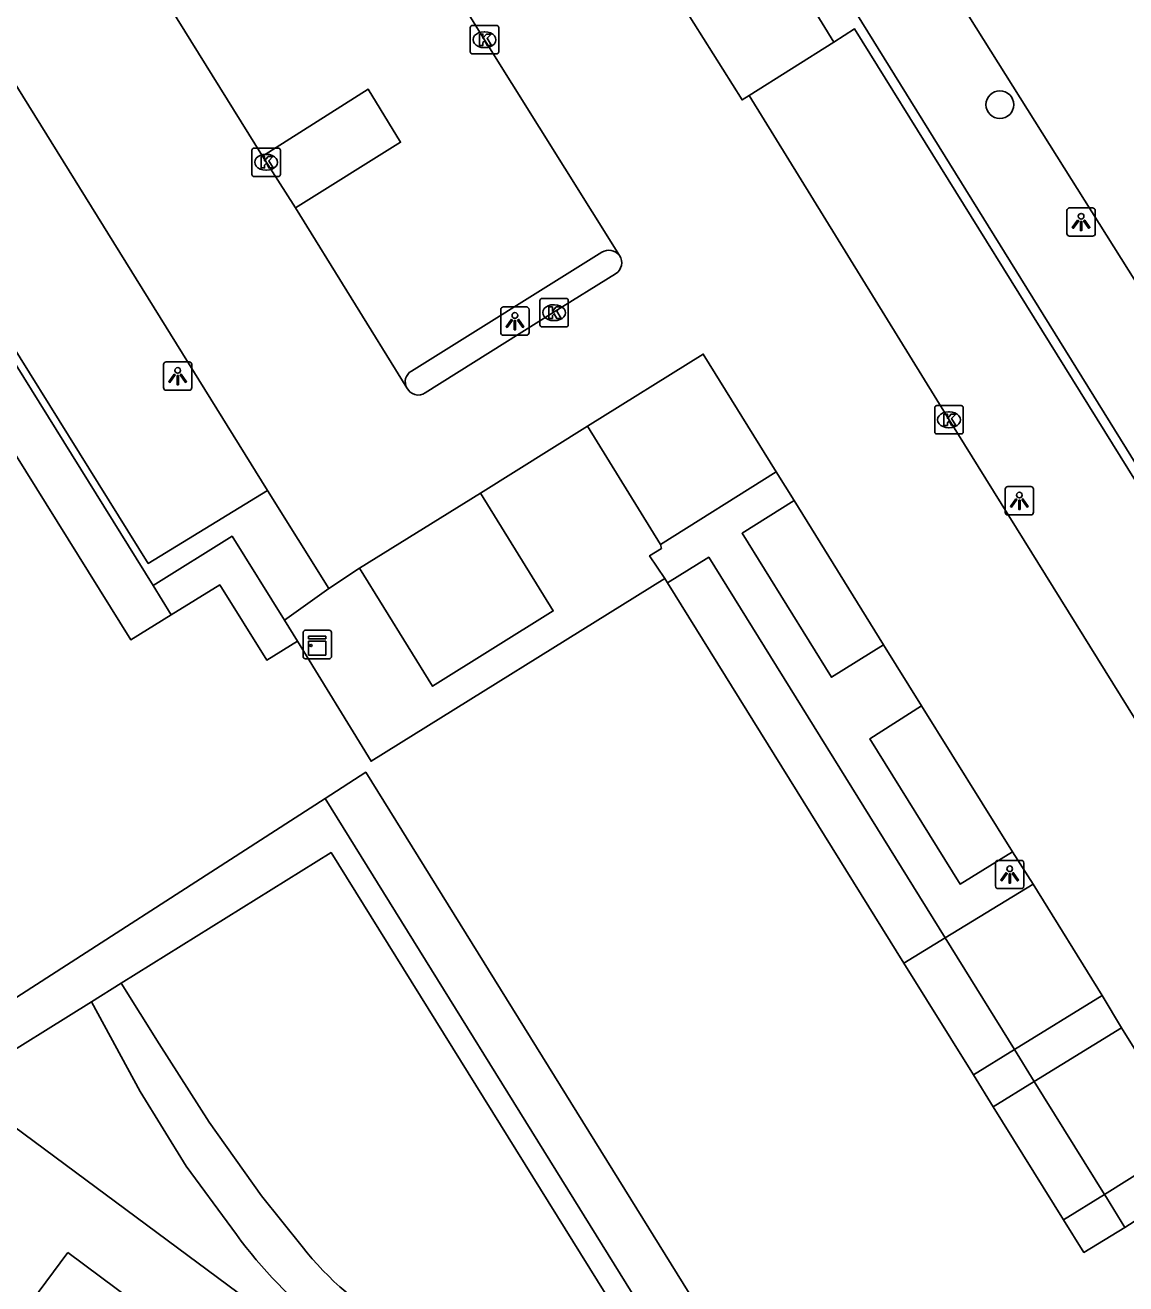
# Model space of a CAD drawing. Extents: x 159888 to 160757, y 384031 to 384746.
# Drawn here: x 160085.2 to 160123.93, y 384500.33 to 384544.62 of the extents above; entities that cross this region are included whole.
import ezdxf

# ---------------------------------------------------------------- set-up
doc = ezdxf.new("R2010")
doc.units = 0
for name, color, linetype in [('IMGEO_Boom', 7, 'Continuous'), ('IMGEO_Kast', 7, 'Continuous'), ('IMGEO_Kolk', 7, 'Continuous'), ('IMGEO_Lichtpunt', 7, 'Continuous'), ('IMGEO_Pand', 7, 'Continuous'), ('IMGEO_Parkeervlak_open', 7, 'Continuous'), ('IMGEO_Rijbaan_lokaal_open', 7, 'Continuous'), ('IMGEO_Voetpad_open', 7, 'Continuous')]:
    doc.layers.add(name, color=color, linetype=linetype)

msp = doc.modelspace()

# ---------------------------------------------------------------- linework, layer by layer
at = {"layer": 'IMGEO_Boom'}
msp.add_circle((160119.495, 384541.824), 0.489, dxfattribs=at)
at = {"layer": 'IMGEO_Kast'}
for p, q in [((160095.055, 384523.327), (160095.896, 384523.327)), ((160095.896, 384523.327), (160095.055, 384523.327)), ((160094.98, 384522.402), (160094.98, 384523.243)), ((160094.98, 384523.243), (160094.98, 384522.402)), ((160095.98, 384523.252), (160095.98, 384522.411)), ((160095.98, 384522.411), (160095.98, 384523.252)), ((160095.905, 384522.327), (160095.064, 384522.327)), ((160095.064, 384522.327), (160095.905, 384522.327))]:
    msp.add_line(p, q, dxfattribs=at)
for points in [[(160095.175, 384523.117), (160095.775, 384523.117), (160095.775, 384523.032), (160095.175, 384523.032), (160095.175, 384523.117)], [(160095.175, 384522.942), (160095.775, 384522.942), (160095.775, 384522.453), (160095.175, 384522.453), (160095.175, 384522.942)]]:
    msp.add_lwpolyline(points, dxfattribs=at)
msp.add_circle((160095.259, 384522.791), 0.0377, dxfattribs=at)
for centre, start, end in [((160095.058, 384523.249), 92.4484, 184.2845), ((160095.058, 384523.249), 92.4484, 184.2845), ((160095.902, 384523.249), 2.4484, 94.2845), ((160095.902, 384523.249), 2.4484, 94.2845), ((160095.058, 384522.405), 182.4484, 274.2845), ((160095.058, 384522.405), 182.4484, 274.2845), ((160095.902, 384522.405), 272.4484, 4.2845), ((160095.902, 384522.405), 272.4484, 4.2845)]:
    msp.add_arc(centre, 0.0779, start, end, dxfattribs=at)
at = {"layer": 'IMGEO_Kolk'}
for p, q in [((160100.937, 384544.611), (160101.789, 384544.611)), ((160100.862, 384543.685), (160100.862, 384544.537)), ((160101.35, 384544.391), (160101.375, 384544.391)), ((160101.863, 384544.537), (160101.863, 384543.685)), ((160101.373, 384543.831), (160101.348, 384543.831)), ((160101.789, 384543.611), (160100.937, 384543.611)), ((160093.18, 384539.37), (160093.18, 384540.222)), ((160093.255, 384540.296), (160094.107, 384540.296)), ((160094.181, 384540.222), (160094.181, 384539.37)), ((160093.668, 384540.076), (160093.693, 384540.076)), ((160094.107, 384539.296), (160093.255, 384539.296)), ((160093.691, 384539.516), (160093.666, 384539.516)), ((160103.31, 384534.078), (160103.31, 384534.93)), ((160103.385, 384535.004), (160104.237, 384535.004)), ((160104.311, 384534.93), (160104.311, 384534.078)), ((160103.798, 384534.784), (160103.823, 384534.784)), ((160104.237, 384534.004), (160103.385, 384534.004)), ((160103.821, 384534.224), (160103.796, 384534.224)), ((160117.205, 384530.31), (160117.205, 384531.162)), ((160117.28, 384531.236), (160118.132, 384531.236)), ((160117.693, 384531.016), (160117.718, 384531.016)), ((160118.206, 384531.162), (160118.206, 384530.31)), ((160117.716, 384530.456), (160117.691, 384530.456)), ((160118.132, 384530.236), (160117.28, 384530.236))]:
    msp.add_line(p, q, dxfattribs=at)
for points in [[(160100.937, 384544.611), (160101.789, 384544.611)], [(160100.862, 384543.685), (160100.862, 384544.537)], [(160101.183, 384544.311), (160101.306, 384544.311), (160101.306, 384544.16), (160101.436, 384544.311), (160101.6, 384544.311), (160101.454, 384544.16), (160101.607, 384543.911), (160101.455, 384543.911), (160101.37, 384544.075), (160101.306, 384544.008), (160101.306, 384543.911), (160101.183, 384543.911), (160101.183, 384544.311)], [(160101.863, 384544.537), (160101.863, 384543.685)], [(160101.789, 384543.611), (160100.937, 384543.611)], [(160093.18, 384539.37), (160093.18, 384540.222)], [(160093.255, 384540.296), (160094.107, 384540.296)], [(160094.181, 384540.222), (160094.181, 384539.37)], [(160093.501, 384539.996), (160093.624, 384539.996), (160093.624, 384539.845), (160093.754, 384539.996), (160093.918, 384539.996), (160093.772, 384539.845), (160093.925, 384539.596), (160093.773, 384539.596), (160093.688, 384539.76), (160093.624, 384539.693), (160093.624, 384539.596), (160093.501, 384539.596), (160093.501, 384539.996)], [(160094.107, 384539.296), (160093.255, 384539.296)], [(160103.31, 384534.078), (160103.31, 384534.93)], [(160103.385, 384535.004), (160104.237, 384535.004)], [(160104.311, 384534.93), (160104.311, 384534.078)], [(160103.631, 384534.704), (160103.754, 384534.704), (160103.754, 384534.553), (160103.884, 384534.704), (160104.048, 384534.704), (160103.902, 384534.553), (160104.055, 384534.304), (160103.903, 384534.304), (160103.818, 384534.468), (160103.754, 384534.401), (160103.754, 384534.304), (160103.631, 384534.304), (160103.631, 384534.704)], [(160104.237, 384534.004), (160103.385, 384534.004)], [(160117.205, 384530.31), (160117.205, 384531.162)], [(160117.28, 384531.236), (160118.132, 384531.236)], [(160117.526, 384530.936), (160117.649, 384530.936), (160117.649, 384530.785), (160117.779, 384530.936), (160117.943, 384530.936), (160117.797, 384530.785), (160117.95, 384530.536), (160117.798, 384530.536), (160117.713, 384530.7), (160117.649, 384530.633), (160117.649, 384530.536), (160117.526, 384530.536), (160117.526, 384530.936)], [(160118.206, 384531.162), (160118.206, 384530.31)], [(160118.132, 384530.236), (160117.28, 384530.236)]]:
    msp.add_lwpolyline(points, dxfattribs=at)
for centre, start, end in [((160100.939, 384544.535), 91.552, 178.448), ((160100.939, 384544.535), 91.552, 178.448), ((160101.787, 384544.535), 1.552, 88.448), ((160101.787, 384544.535), 1.552, 88.448), ((160100.939, 384543.687), 181.552, 268.448), ((160100.939, 384543.687), 181.552, 268.448), ((160101.787, 384543.687), 271.552, 358.448), ((160101.787, 384543.687), 271.552, 358.448), ((160093.257, 384540.22), 91.552, 178.448), ((160093.257, 384540.22), 91.552, 178.448), ((160094.105, 384540.22), 1.552, 88.448), ((160094.105, 384540.22), 1.552, 88.448), ((160093.257, 384539.372), 181.552, 268.448), ((160093.257, 384539.372), 181.552, 268.448), ((160094.105, 384539.372), 271.552, 358.448), ((160094.105, 384539.372), 271.552, 358.448), ((160103.387, 384534.928), 91.552, 178.448), ((160103.387, 384534.928), 91.552, 178.448), ((160104.235, 384534.928), 1.552, 88.448), ((160104.235, 384534.928), 1.552, 88.448), ((160103.387, 384534.08), 181.552, 268.448), ((160103.387, 384534.08), 181.552, 268.448), ((160104.235, 384534.08), 271.552, 358.448), ((160104.235, 384534.08), 271.552, 358.448), ((160117.282, 384531.16), 91.552, 178.448), ((160117.282, 384531.16), 91.552, 178.448), ((160118.13, 384531.16), 1.552, 88.448), ((160118.13, 384531.16), 1.552, 88.448), ((160117.282, 384530.312), 181.552, 268.448), ((160117.282, 384530.312), 181.552, 268.448), ((160118.13, 384530.312), 271.552, 358.448), ((160118.13, 384530.312), 271.552, 358.448)]:
    msp.add_arc(centre, 0.0765, start, end, dxfattribs=at)
for centre, major_axis, ratio, start_param, end_param in [((160101.349, 384544.111), (-0.387, 0.002), 0.722429, 4.712389, 7.853982), ((160101.374, 384544.111), (-0.39, 0.002), 0.717154, 1.570796, 4.712389), ((160093.667, 384539.796), (-0.387, 0.002), 0.722429, 4.712389, 7.853982), ((160093.692, 384539.796), (-0.39, 0.002), 0.717154, 1.570796, 4.712389), ((160103.797, 384534.504), (-0.387, 0.002), 0.722429, 4.712389, 7.853982), ((160103.822, 384534.504), (-0.39, 0.002), 0.717154, 1.570796, 4.712389), ((160117.692, 384530.736), (-0.387, 0.002), 0.722429, 4.712389, 7.853982), ((160117.717, 384530.736), (-0.39, 0.002), 0.717154, 1.570796, 4.712389)]:
    msp.add_ellipse(centre, major_axis=major_axis, ratio=ratio, start_param=start_param, end_param=end_param, dxfattribs=at)
at = {"layer": 'IMGEO_Lichtpunt'}
for p, q in [((160121.855, 384538.097), (160121.855, 384537.29)), ((160121.855, 384538.097), (160121.855, 384537.29)), ((160122.757, 384538.192), (160121.949, 384538.192)), ((160122.757, 384538.192), (160121.949, 384538.192)), ((160122.851, 384537.29), (160122.851, 384538.097)), ((160122.851, 384537.29), (160122.851, 384538.097)), ((160121.949, 384537.196), (160122.757, 384537.196)), ((160121.949, 384537.196), (160122.757, 384537.196)), ((160101.934, 384534.61), (160101.934, 384533.803)), ((160101.934, 384534.61), (160101.934, 384533.803)), ((160102.836, 384534.705), (160102.028, 384534.705)), ((160102.836, 384534.705), (160102.028, 384534.705)), ((160102.93, 384533.803), (160102.93, 384534.61)), ((160102.93, 384533.803), (160102.93, 384534.61)), ((160102.028, 384533.709), (160102.836, 384533.709)), ((160102.028, 384533.709), (160102.836, 384533.709)), ((160090.068, 384532.675), (160090.068, 384531.868)), ((160090.068, 384532.675), (160090.068, 384531.868)), ((160090.97, 384532.77), (160090.162, 384532.77)), ((160090.97, 384532.77), (160090.162, 384532.77)), ((160091.064, 384531.868), (160091.064, 384532.675)), ((160091.064, 384531.868), (160091.064, 384532.675)), ((160090.162, 384531.774), (160090.97, 384531.774)), ((160090.162, 384531.774), (160090.97, 384531.774)), ((160119.682, 384528.288), (160119.682, 384527.481)), ((160119.682, 384528.288), (160119.682, 384527.481)), ((160120.584, 384528.383), (160119.776, 384528.383)), ((160120.584, 384528.383), (160119.776, 384528.383)), ((160120.678, 384527.481), (160120.678, 384528.288)), ((160120.678, 384527.481), (160120.678, 384528.288)), ((160119.776, 384527.387), (160120.584, 384527.387)), ((160119.776, 384527.387), (160120.584, 384527.387)), ((160119.342, 384515.136), (160119.342, 384514.329)), ((160119.342, 384515.136), (160119.342, 384514.329)), ((160120.244, 384515.231), (160119.436, 384515.231)), ((160120.244, 384515.231), (160119.436, 384515.231)), ((160120.338, 384514.329), (160120.338, 384515.136)), ((160120.338, 384514.329), (160120.338, 384515.136)), ((160119.436, 384514.235), (160120.244, 384514.235)), ((160119.436, 384514.235), (160120.244, 384514.235))]:
    msp.add_line(p, q, dxfattribs=at)
for points in [[(160122.229, 384537.761), (160122.268, 384537.733), (160122.08, 384537.471), (160122.042, 384537.498), (160122.229, 384537.761)], [(160122.331, 384537.713), (160122.378, 384537.713), (160122.378, 384537.391), (160122.331, 384537.391), (160122.331, 384537.713)], [(160122.441, 384537.733), (160122.479, 384537.76), (160122.666, 384537.498), (160122.627, 384537.47), (160122.441, 384537.733)], [(160102.308, 384534.274), (160102.347, 384534.246), (160102.159, 384533.984), (160102.121, 384534.011), (160102.308, 384534.274)], [(160102.41, 384534.226), (160102.457, 384534.226), (160102.457, 384533.904), (160102.41, 384533.904), (160102.41, 384534.226)], [(160102.52, 384534.246), (160102.558, 384534.273), (160102.745, 384534.011), (160102.706, 384533.983), (160102.52, 384534.246)], [(160090.442, 384532.339), (160090.481, 384532.311), (160090.293, 384532.049), (160090.255, 384532.076), (160090.442, 384532.339)], [(160090.544, 384532.291), (160090.591, 384532.291), (160090.591, 384531.969), (160090.544, 384531.969), (160090.544, 384532.291)], [(160090.654, 384532.311), (160090.692, 384532.338), (160090.879, 384532.076), (160090.84, 384532.048), (160090.654, 384532.311)], [(160120.056, 384527.952), (160120.095, 384527.924), (160119.907, 384527.662), (160119.869, 384527.689), (160120.056, 384527.952)], [(160120.158, 384527.904), (160120.205, 384527.904), (160120.205, 384527.582), (160120.158, 384527.582), (160120.158, 384527.904)], [(160120.268, 384527.924), (160120.306, 384527.951), (160120.493, 384527.689), (160120.454, 384527.661), (160120.268, 384527.924)], [(160119.716, 384514.8), (160119.755, 384514.772), (160119.567, 384514.51), (160119.529, 384514.537), (160119.716, 384514.8)], [(160119.818, 384514.752), (160119.865, 384514.752), (160119.865, 384514.43), (160119.818, 384514.43), (160119.818, 384514.752)], [(160119.928, 384514.772), (160119.966, 384514.799), (160120.153, 384514.537), (160120.114, 384514.509), (160119.928, 384514.772)]]:
    msp.add_lwpolyline(points, dxfattribs=at)
for centre in [(160122.354, 384537.895), (160102.433, 384534.408), (160090.567, 384532.473), (160120.181, 384528.086), (160119.841, 384514.934)]:
    msp.add_circle(centre, 0.0994, dxfattribs=at)
for centre, start, end in [((160121.949, 384538.097), 90, 180), ((160121.949, 384538.097), 90, 180), ((160122.757, 384538.097), 0, 90), ((160122.757, 384538.097), 0, 90), ((160121.949, 384537.29), 180, 270), ((160121.949, 384537.29), 180, 270), ((160122.757, 384537.29), 270, 0), ((160122.757, 384537.29), 270, 360), ((160102.028, 384534.61), 90, 180), ((160102.028, 384534.61), 90, 180), ((160102.836, 384534.61), 0, 90), ((160102.836, 384534.61), 0, 90), ((160102.028, 384533.803), 180, 270), ((160102.028, 384533.803), 180, 270), ((160102.836, 384533.803), 270, 0), ((160102.836, 384533.803), 270, 360), ((160090.162, 384532.675), 90, 180), ((160090.162, 384532.675), 90, 180), ((160090.97, 384532.675), 0, 90), ((160090.97, 384532.675), 0, 90), ((160090.162, 384531.868), 180, 270), ((160090.162, 384531.868), 180, 270), ((160090.97, 384531.868), 270, 0), ((160090.97, 384531.868), 270, 360), ((160119.776, 384528.288), 90, 180), ((160119.776, 384528.288), 90, 180), ((160120.584, 384528.288), 0, 90), ((160120.584, 384528.288), 0, 90), ((160119.776, 384527.481), 180, 270), ((160119.776, 384527.481), 180, 270), ((160120.584, 384527.481), 270, 0), ((160120.584, 384527.481), 270, 360), ((160119.436, 384515.136), 90, 180), ((160119.436, 384515.136), 90, 180), ((160120.244, 384515.136), 0, 90), ((160120.244, 384515.136), 0, 90), ((160119.436, 384514.329), 180, 270), ((160119.436, 384514.329), 180, 270), ((160120.244, 384514.329), 270, 0), ((160120.244, 384514.329), 270, 360)]:
    msp.add_arc(centre, 0.0946, start, end, dxfattribs=at)
at = {"layer": 'IMGEO_Pand'}
for points in [[(160070.432, 384552.675), (160088.916, 384522.994), (160090.34, 384523.871)], [(160107.707, 384525.154), (160097.372, 384518.718), (160094.78, 384522.943)], [(160107.802, 384524.995), (160107.707, 384525.154)], [(160090.34, 384523.871), (160092.049, 384524.923), (160093.698, 384522.279), (160094.78, 384522.943)], [(160116.119, 384511.617), (160107.802, 384524.995)], [(160115.999, 384488.023), (160108.564, 384500), (160097.183, 384518.332), (160095.752, 384517.41)], [(160082.785, 384509.053), (160095.752, 384517.41)], [(160116.119, 384511.617), (160118.564, 384507.684)], [(160118.564, 384507.684), (160119.261, 384506.562)], [(160119.261, 384506.562), (160121.735, 384502.583)], [(160123.893, 384502.315), (160125.569, 384503.386), (160127.344, 384500.524), (160128.408, 384501.188)], [(160121.735, 384502.583), (160122.45, 384501.432), (160123.893, 384502.315)]]:
    msp.add_lwpolyline(points, dxfattribs=at)
at = {"layer": 'IMGEO_Parkeervlak_open'}
for points in [[(160113.651, 384544.027), (160114.383, 384544.49), (160140.747, 384502.072), (160137.467, 384500), (160136.964, 384499.682)], [(160093.547, 384540.008), (160097.27, 384542.364), (160098.409, 384540.503), (160094.709, 384538.193)], [(160105.486, 384536.633), (160098.788, 384532.447)], [(160104.982, 384530.509), (160107.554, 384526.342)], [(160096.968, 384525.511), (160099.537, 384521.355), (160103.782, 384524.01), (160101.221, 384528.153)], [(160120.009, 384508.574), (160117.571, 384512.502)], [(160123.173, 384503.477), (160120.707, 384507.449)]]:
    msp.add_lwpolyline(points, dxfattribs=at)
for centre, radius, start, end in [((160105.732, 384536.221), 0.48, 37.5045, 120.7924), ((160099.009, 384532.072), 0.435, 120.497, 210.0253)]:
    msp.add_arc(centre, radius, start, end, dxfattribs=at)
at = {"layer": 'IMGEO_Rijbaan_lokaal_open'}
for points in [[(160102.306, 384570.763), (160113.563, 384552.653), (160125.049, 384534.359), (160139.118, 384511.747), (160144.747, 384502.719)], [(160093.724, 384528.242), (160078.34, 384553.049)], [(160106.112, 384536.513), (160101.362, 384544.11), (160097.296, 384550.694)], [(160089.802, 384546.059), (160093.547, 384540.008)], [(160110.676, 384542.144), (160110.423, 384541.989), (160108.052, 384545.783)], [(160136.964, 384499.682), (160136.767, 384500), (160133.491, 384505.278), (160125.564, 384518.085), (160117.707, 384530.736), (160110.676, 384542.144)], [(160094.709, 384538.193), (160093.547, 384540.008)], [(160094.709, 384538.193), (160098.632, 384531.854)], [(160099.278, 384531.686), (160103.78, 384534.509), (160105.975, 384535.873)], [(160104.982, 384530.509), (160109.058, 384533.048), (160111.628, 384528.903)], [(160101.221, 384528.153), (160104.982, 384530.509)], [(160111.628, 384528.903), (160112.253, 384527.898)], [(160095.882, 384524.797), (160093.724, 384528.242)], [(160101.221, 384528.153), (160096.968, 384525.511)], [(160112.253, 384527.898), (160115.399, 384522.81)], [(160095.882, 384524.797), (160096.968, 384525.511)], [(160115.399, 384522.81), (160116.74, 384520.664)], [(160116.74, 384520.664), (160119.943, 384515.525)], [(160119.943, 384515.525), (160120.666, 384514.387)], [(160120.666, 384514.387), (160123.089, 384510.469)], [(160123.089, 384510.469), (160123.779, 384509.334)], [(160126.233, 384505.381), (160123.779, 384509.334)]]:
    msp.add_lwpolyline(points, dxfattribs=at)
for centre, radius, start, end in [((160105.737, 384536.259), 0.453, 301.7285, 34.1064), ((160099.027, 384532.045), 0.439, 205.8768, 304.9681)]:
    msp.add_arc(centre, radius, start, end, dxfattribs=at)
at = {"layer": 'IMGEO_Voetpad_open'}
for points in [[(160074.252, 384550.23), (160074.041, 384550.098), (160089.71, 384524.905)], [(160074.252, 384550.23), (160089.532, 384525.678), (160093.724, 384528.242)], [(160141.73, 384501.039), (160111.559, 384549.71)], [(160108.052, 384545.783), (160111.339, 384547.799), (160113.651, 384544.027)], [(160110.676, 384542.144), (160113.651, 384544.027)], [(160112.975, 384485.03), (160092.698, 384500.015), (160074.056, 384513.832), (160058.403, 384525.598), (160044.048, 384536.578), (160039.158, 384540.572)], [(160111.628, 384528.903), (160107.554, 384526.342)], [(160112.253, 384527.898), (160110.423, 384526.742), (160113.574, 384521.674), (160115.399, 384522.81)], [(160089.71, 384524.905), (160092.484, 384526.636), (160094.321, 384523.679)], [(160107.554, 384526.342), (160107.59, 384526.207), (160107.171, 384525.951), (160107.707, 384525.154)], [(160117.571, 384512.502), (160109.254, 384525.9), (160107.802, 384524.995)], [(160090.34, 384523.871), (160089.71, 384524.905)], [(160094.321, 384523.679), (160095.882, 384524.797)], [(160094.78, 384522.943), (160094.321, 384523.679)], [(160116.74, 384520.664), (160114.924, 384519.51), (160118.095, 384514.396), (160119.943, 384515.525)], [(160095.752, 384517.41), (160106.562, 384500), (160114.554, 384487.129)], [(160108.114, 384495.97), (160105.608, 384500), (160095.967, 384515.506), (160088.582, 384510.909)], [(160117.571, 384512.502), (160120.666, 384514.387)], [(160117.571, 384512.502), (160116.119, 384511.617)], [(160088.582, 384510.909), (160087.531, 384510.255)], [(160088.582, 384510.909), (160089.913, 384508.771), (160091.67, 384506.021), (160093.521, 384503.421), (160094.951, 384501.639)], [(160123.089, 384510.469), (160120.009, 384508.574)], [(160087.531, 384510.255), (160083.576, 384507.794), (160082.785, 384509.053)], [(160092.468, 384502.292), (160090.869, 384504.464), (160089.25, 384507.094), (160087.531, 384510.255)], [(160123.779, 384509.334), (160120.707, 384507.449)], [(160118.564, 384507.684), (160120.009, 384508.574)], [(160120.707, 384507.449), (160120.009, 384508.574)], [(160120.707, 384507.449), (160119.261, 384506.562)], [(160123.173, 384503.477), (160125.908, 384505.179)], [(160121.735, 384502.583), (160123.173, 384503.477)], [(160123.893, 384502.315), (160123.244, 384503.363), (160123.173, 384503.477)], [(160086.705, 384501.427), (160085.426, 384499.708), (160091.098, 384495.467), (160092.402, 384497.19), (160089.55, 384499.313), (160086.705, 384501.427)]]:
    msp.add_lwpolyline(points, dxfattribs=at)
for centre, radius, start, end in [((160105.502, 384511.438), 15.923, 215.0576, 247.4738), ((160103.377, 384508.176), 10.664, 217.8039, 241.5764)]:
    msp.add_arc(centre, radius, start, end, dxfattribs=at)

doc.saveas('drawing.dxf')
